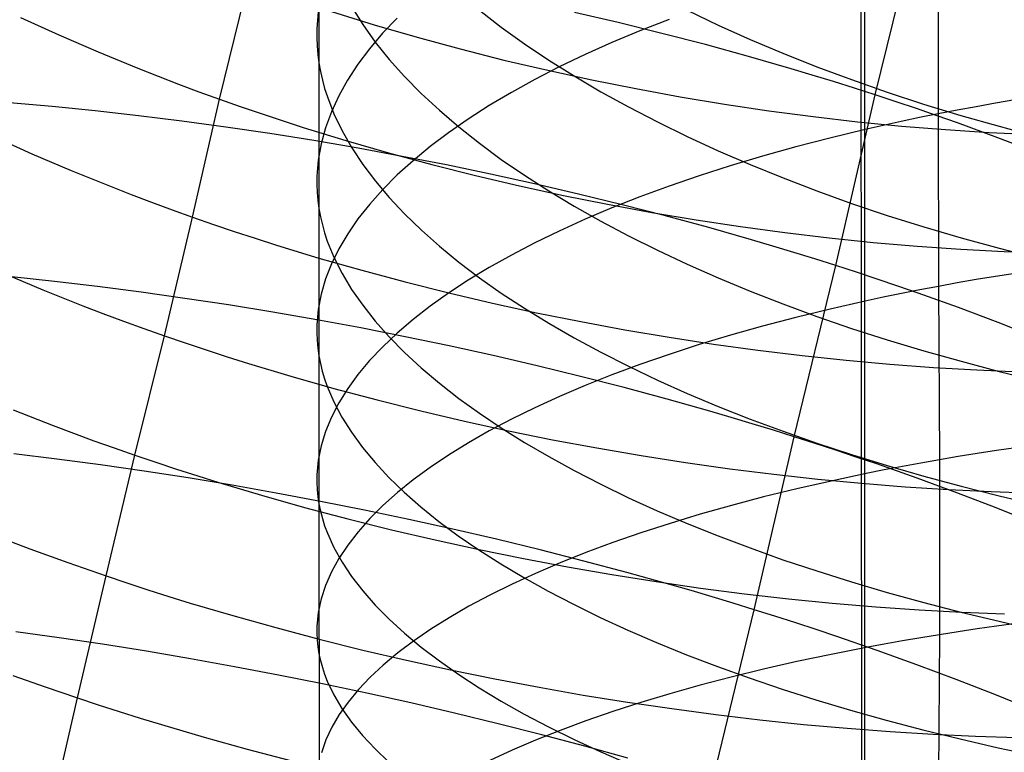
# Model space of a CAD drawing. Extents: x -383 to 1849, y -1185 to -529.
# Tile 353 of 656: x 232 to 243, y -987 to -979. Entities that reach past the tile are written whole.
import ezdxf

# ---------------------------------------------------------------- set-up
doc = ezdxf.new("R2010")
doc.units = 0
doc.layers.add('PREDEFINITO', color=7, linetype='CONTINUOUS')

msp = doc.modelspace()

# ---------------------------------------------------------------- linework, layer by layer
at = {"layer": 'PREDEFINITO'}
for p, q in [((241.155, -878.045, 420), (241.292, -1065.257, 420)), ((241.155, -878.045, 370), (241.292, -1065.257, 370)), ((241.285, -1079.125, 395), (241.259, -884.982, 395)), ((235.341, -977.843, 654.622), (235.341, -979.413, 655.353)), ((241.385, -979.76, 479.222), (241.832, -977.927, 479.951)), ((242.069, -978.107, 669.34), (242.069, -979.967, 670.063)), ((234.261, -979.808, 510.327), (234.571, -978.547, 511.017)), ((235.697, -978.808, 652.414), (235.817, -978.998, 651.98)), ((237.084, -978.841, 648.351), (237.322, -979.024, 647.96)), ((239.341, -978.842, 644.725), (239.677, -979.002, 644.404)), ((232.097, -978.919, 509.652), (232.516, -979.11, 509.814)), ((235.333, -978.858, 656.705), (235.318, -979.043, 656.254)), ((235.479, -978.856, 511.186), (235.941, -978.999, 511.248)), ((236.19, -978.926, 661.433), (236.033, -979.091, 660.998)), ((238.593, -978.976, 478.867), (238.117, -978.866, 478.861)), ((239.144, -978.941, 666.913), (238.828, -979.064, 666.559)), ((235.318, -979.043, 656.254), (235.317, -979.136, 656.028)), ((235.817, -978.998, 651.98), (235.953, -979.187, 651.549)), ((235.941, -978.999, 511.248), (236.407, -979.135, 511.297)), ((237.322, -979.024, 647.96), (237.573, -979.205, 647.577)), ((239.067, -979.093, 478.888), (238.593, -978.976, 478.867)), ((239.677, -979.002, 644.404), (240.024, -979.158, 644.094)), ((232.516, -979.11, 509.814), (232.942, -979.294, 509.963)), ((235.317, -979.136, 656.028), (235.321, -979.228, 655.803)), ((236.033, -979.091, 660.998), (235.891, -979.259, 660.56)), ((236.407, -979.135, 511.297), (236.876, -979.262, 511.331)), ((238.828, -979.064, 666.559), (238.524, -979.192, 666.197)), ((239.539, -979.215, 478.924), (239.067, -979.093, 478.888)), ((240.024, -979.158, 644.094), (240.381, -979.309, 643.795)), ((235.321, -979.228, 655.803), (235.329, -979.321, 655.578)), ((235.891, -979.259, 660.56), (235.764, -979.428, 660.118)), ((235.953, -979.187, 651.549), (236.105, -979.375, 651.123)), ((236.876, -979.262, 511.331), (237.35, -979.382, 511.351)), ((237.573, -979.205, 647.577), (237.837, -979.382, 647.2)), ((238.524, -979.192, 666.197), (238.232, -979.322, 665.824)), ((240.007, -979.343, 478.975), (239.539, -979.215, 478.924)), ((232.942, -979.294, 509.963), (233.375, -979.472, 510.099)), ((235.329, -979.321, 655.578), (235.341, -979.413, 655.353)), ((236.105, -979.375, 651.123), (236.272, -979.561, 650.701)), ((237.837, -979.382, 647.2), (238.114, -979.555, 646.832)), ((238.232, -979.322, 665.824), (237.952, -979.456, 665.444)), ((240.471, -979.477, 479.042), (240.007, -979.343, 478.975)), ((240.381, -979.309, 643.795), (240.749, -979.455, 643.506)), ((233.375, -979.472, 510.099), (233.594, -979.559, 510.161)), ((235.341, -979.413, 655.353), (235.357, -979.506, 655.128)), ((235.341, -979.413, 655.353), (235.341, -980.996, 656.053)), ((235.764, -979.428, 660.118), (235.653, -979.599, 659.672)), ((237.35, -979.382, 511.351), (237.826, -979.494, 511.357)), ((237.952, -979.456, 665.444), (237.686, -979.593, 665.055)), ((240.701, -979.546, 479.081), (240.471, -979.477, 479.042)), ((240.749, -979.455, 643.506), (241.126, -979.595, 643.228)), ((233.594, -979.559, 510.161), (233.815, -979.643, 510.22)), ((235.357, -979.506, 655.128), (235.378, -979.599, 654.904)), ((236.272, -979.561, 650.701), (236.453, -979.746, 650.283)), ((237.686, -979.593, 665.055), (237.432, -979.734, 664.658)), ((237.826, -979.494, 511.357), (238.304, -979.598, 511.35)), ((238.114, -979.555, 646.832), (238.404, -979.726, 646.471)), ((240.93, -979.616, 479.124), (240.701, -979.546, 479.081)), ((241.126, -979.595, 643.228), (241.514, -979.73, 642.963)), ((233.815, -979.643, 510.22), (234.037, -979.726, 510.275)), ((235.378, -979.599, 654.904), (235.403, -979.691, 654.68)), ((235.403, -979.691, 654.68), (235.433, -979.783, 654.456)), ((235.653, -979.599, 659.672), (235.556, -979.771, 659.224)), ((238.304, -979.598, 511.35), (238.784, -979.693, 511.329)), ((238.784, -979.693, 511.329), (239.265, -979.781, 511.294)), ((241.158, -979.687, 479.171), (240.93, -979.616, 479.124)), ((241.385, -979.76, 479.222), (241.158, -979.687, 479.171)), ((233.969, -981.088, 509.666), (234.261, -979.808, 510.327)), ((234.037, -979.726, 510.275), (234.261, -979.808, 510.327)), ((234.261, -979.808, 510.327), (234.486, -979.887, 510.375)), ((235.433, -979.783, 654.456), (235.504, -979.968, 654.011)), ((235.556, -979.771, 659.224), (235.476, -979.944, 658.774)), ((236.453, -979.746, 650.283), (236.649, -979.928, 649.871)), ((237.432, -979.734, 664.658), (237.191, -979.877, 664.254)), ((238.404, -979.726, 646.471), (238.705, -979.892, 646.12)), ((239.265, -979.781, 511.294), (239.747, -979.861, 511.247)), ((240.956, -981.614, 478.534), (241.385, -979.76, 479.222)), ((241.61, -979.835, 479.277), (241.385, -979.76, 479.222)), ((241.514, -979.73, 642.963), (241.91, -979.86, 642.709)), ((232.443, -979.888, 479.065), (231.981, -979.848, 479.229)), ((232.91, -979.934, 478.915), (232.443, -979.888, 479.065)), ((234.486, -979.887, 510.375), (234.712, -979.964, 510.419)), ((237.191, -979.877, 664.254), (236.963, -980.023, 663.844)), ((238.705, -979.892, 646.12), (239.018, -980.055, 645.777)), ((239.747, -979.861, 511.247), (240.229, -979.933, 511.186)), ((241.834, -979.91, 479.336), (241.61, -979.835, 479.277)), ((242.057, -979.987, 479.398), (241.834, -979.91, 479.336)), ((241.91, -979.86, 642.709), (242.316, -979.984, 642.468)), ((242.48, -979.889, 670.312), (242.273, -979.927, 670.189)), ((242.69, -979.852, 670.431), (242.48, -979.889, 670.312)), ((242.901, -979.816, 670.546), (242.69, -979.852, 670.431)), ((233.38, -979.987, 478.778), (232.91, -979.934, 478.915)), ((233.853, -980.045, 478.654), (233.38, -979.987, 478.778)), ((234.712, -979.964, 510.419), (234.94, -980.04, 510.46)), ((235.476, -979.944, 658.774), (235.412, -980.118, 658.322)), ((235.504, -979.968, 654.011), (235.592, -980.151, 653.567)), ((236.649, -979.928, 649.871), (236.86, -980.108, 649.465)), ((236.963, -980.023, 663.844), (236.749, -980.171, 663.427)), ((240.229, -979.933, 511.186), (240.71, -979.996, 511.111)), ((240.71, -979.996, 511.111), (241.191, -980.052, 511.024)), ((241.866, -980.007, 669.934), (241.667, -980.049, 669.801)), ((242.069, -979.967, 670.063), (241.866, -980.007, 669.934)), ((242.278, -980.065, 479.465), (242.057, -979.987, 479.398)), ((242.273, -979.927, 670.189), (242.069, -979.967, 670.063)), ((242.069, -979.967, 670.063), (242.07, -981.84, 670.749)), ((242.316, -979.984, 642.468), (242.731, -980.101, 642.24)), ((234.329, -980.11, 478.545), (233.853, -980.045, 478.654)), ((234.806, -980.181, 478.449), (234.329, -980.11, 478.545)), ((234.94, -980.04, 510.46), (235.17, -980.114, 510.496)), ((235.17, -980.114, 510.496), (235.632, -980.256, 510.559)), ((235.412, -980.118, 658.322), (235.364, -980.292, 657.869)), ((236.86, -980.108, 649.465), (237.084, -980.286, 649.064)), ((239.018, -980.055, 645.777), (239.343, -980.213, 645.443)), ((241.191, -980.052, 511.024), (241.67, -980.099, 510.925)), ((241.469, -980.093, 669.665), (241.274, -980.137, 669.526)), ((241.667, -980.049, 669.801), (241.469, -980.093, 669.665)), ((241.67, -980.099, 510.925), (242.147, -980.138, 510.812)), ((242.716, -980.226, 479.609), (242.278, -980.065, 479.465)), ((242.731, -980.101, 642.24), (242.941, -980.157, 642.131)), ((231.802, -980.212, 508.984), (232.222, -980.4, 509.148)), ((235.285, -980.257, 478.367), (234.806, -980.181, 478.449)), ((235.592, -980.151, 653.567), (235.697, -980.334, 653.126)), ((236.749, -980.171, 663.427), (236.549, -980.322, 663.004)), ((239.343, -980.213, 645.443), (239.679, -980.368, 645.119)), ((240.892, -980.229, 669.238), (240.521, -980.325, 668.937)), ((241.274, -980.137, 669.526), (240.892, -980.229, 669.238)), ((242.147, -980.138, 510.812), (242.621, -980.169, 510.687)), ((242.621, -980.169, 510.687), (243.093, -980.191, 510.55)), ((243.147, -980.39, 479.768), (242.716, -980.226, 479.609)), ((235.766, -980.339, 478.3), (235.285, -980.257, 478.367)), ((235.364, -980.292, 657.869), (235.333, -980.468, 657.415)), ((235.632, -980.256, 510.559), (236.098, -980.39, 510.608)), ((235.697, -980.334, 653.126), (235.817, -980.516, 652.689)), ((236.246, -980.428, 478.247), (235.766, -980.339, 478.3)), ((236.549, -980.322, 663.004), (236.363, -980.475, 662.575)), ((237.084, -980.286, 649.064), (237.322, -980.461, 648.67)), ((240.521, -980.325, 668.937), (240.16, -980.426, 668.624)), ((232.222, -980.4, 509.148), (232.649, -980.582, 509.299)), ((236.098, -980.39, 510.608), (236.568, -980.517, 510.642)), ((236.726, -980.521, 478.208), (236.246, -980.428, 478.247)), ((239.679, -980.368, 645.119), (240.025, -980.518, 644.805)), ((240.16, -980.426, 668.624), (239.81, -980.531, 668.3)), ((235.333, -980.468, 657.415), (235.318, -980.644, 656.961)), ((235.817, -980.516, 652.689), (235.954, -980.697, 652.254)), ((236.363, -980.475, 662.575), (236.192, -980.63, 662.142)), ((236.568, -980.517, 510.642), (237.042, -980.636, 510.663)), ((237.206, -980.621, 478.184), (236.726, -980.521, 478.208)), ((237.322, -980.461, 648.67), (237.573, -980.634, 648.283)), ((239.81, -980.531, 668.3), (239.471, -980.64, 667.965)), ((240.025, -980.518, 644.805), (240.383, -980.663, 644.502)), ((232.649, -980.582, 509.299), (233.082, -980.757, 509.435)), ((235.318, -980.644, 656.961), (235.317, -980.732, 656.734)), ((236.192, -980.63, 662.142), (236.035, -980.787, 661.704)), ((237.042, -980.636, 510.663), (237.518, -980.748, 510.669)), ((237.684, -980.726, 478.174), (237.206, -980.621, 478.184)), ((237.573, -980.634, 648.283), (237.837, -980.803, 647.904)), ((239.471, -980.64, 667.965), (239.144, -980.753, 667.619)), ((240.383, -980.663, 644.502), (240.75, -980.803, 644.21)), ((233.082, -980.757, 509.435), (233.302, -980.842, 509.498)), ((235.317, -980.732, 656.734), (235.321, -980.82, 656.507)), ((235.954, -980.697, 652.254), (236.105, -980.876, 651.824)), ((237.518, -980.748, 510.669), (237.996, -980.852, 510.661)), ((238.161, -980.837, 478.18), (237.684, -980.726, 478.174)), ((239.144, -980.753, 667.619), (238.828, -980.869, 667.263)), ((233.302, -980.842, 509.498), (233.523, -980.926, 509.558)), ((235.321, -980.82, 656.507), (235.329, -980.908, 656.28)), ((236.035, -980.787, 661.704), (235.893, -980.946, 661.262)), ((236.105, -980.876, 651.824), (236.272, -981.054, 651.399)), ((237.837, -980.803, 647.904), (238.114, -980.97, 647.532)), ((237.996, -980.852, 510.661), (238.477, -980.948, 510.64)), ((238.636, -980.953, 478.201), (238.161, -980.837, 478.18)), ((238.828, -980.869, 667.263), (238.524, -980.989, 666.898)), ((240.75, -980.803, 644.21), (241.128, -980.939, 643.93)), ((233.523, -980.926, 509.558), (233.745, -981.008, 509.614)), ((235.329, -980.908, 656.28), (235.341, -980.996, 656.053)), ((235.893, -980.946, 661.262), (235.765, -981.106, 660.817)), ((238.114, -980.97, 647.532), (238.403, -981.133, 647.168)), ((238.477, -980.948, 510.64), (238.958, -981.037, 510.605)), ((239.107, -981.075, 478.236), (238.636, -980.953, 478.201)), ((241.128, -980.939, 643.93), (241.515, -981.069, 643.661)), ((233.663, -982.377, 509.027), (233.969, -981.088, 509.666)), ((233.745, -981.008, 509.614), (233.969, -981.088, 509.666)), ((233.969, -981.088, 509.666), (234.194, -981.167, 509.714)), ((235.341, -980.996, 656.053), (235.34, -982.593, 656.723)), ((235.341, -980.996, 656.053), (235.357, -981.084, 655.827)), ((235.357, -981.084, 655.827), (235.378, -981.172, 655.6)), ((236.272, -981.054, 651.399), (236.454, -981.23, 650.978)), ((238.524, -980.989, 666.898), (238.232, -981.112, 666.523)), ((238.958, -981.037, 510.605), (239.44, -981.117, 510.556)), ((239.576, -981.201, 478.287), (239.107, -981.075, 478.236)), ((241.515, -981.069, 643.661), (241.912, -981.194, 643.405)), ((234.194, -981.167, 509.714), (234.421, -981.243, 509.759)), ((235.378, -981.172, 655.6), (235.403, -981.26, 655.375)), ((235.765, -981.106, 660.817), (235.654, -981.268, 660.368)), ((238.232, -981.112, 666.523), (237.952, -981.239, 666.14)), ((238.403, -981.133, 647.168), (238.705, -981.293, 646.813)), ((239.44, -981.117, 510.556), (239.922, -981.19, 510.495)), ((239.922, -981.19, 510.495), (240.403, -981.255, 510.42)), ((241.912, -981.194, 643.405), (242.318, -981.313, 643.161)), ((234.421, -981.243, 509.759), (234.649, -981.318, 509.8)), ((235.403, -981.26, 655.375), (235.432, -981.348, 655.149)), ((235.654, -981.268, 660.368), (235.557, -981.431, 659.917)), ((236.454, -981.23, 650.978), (236.65, -981.404, 650.562)), ((237.952, -981.239, 666.14), (237.686, -981.368, 665.748)), ((238.705, -981.293, 646.813), (239.018, -981.448, 646.467)), ((240.04, -981.334, 478.354), (239.576, -981.201, 478.287)), ((240.403, -981.255, 510.42), (240.884, -981.313, 510.332)), ((234.649, -981.318, 509.8), (234.879, -981.391, 509.837)), ((234.879, -981.391, 509.837), (235.341, -981.532, 509.9)), ((235.432, -981.348, 655.149), (235.504, -981.524, 654.7)), ((236.65, -981.404, 650.562), (236.86, -981.576, 650.152)), ((237.686, -981.368, 665.748), (237.432, -981.501, 665.349)), ((240.271, -981.402, 478.393), (240.04, -981.334, 478.354)), ((240.501, -981.471, 478.436), (240.271, -981.402, 478.393)), ((240.884, -981.313, 510.332), (241.363, -981.362, 510.231)), ((241.363, -981.362, 510.231), (241.84, -981.403, 510.117)), ((241.84, -981.403, 510.117), (242.314, -981.436, 509.991)), ((242.318, -981.313, 643.161), (242.732, -981.426, 642.93)), ((235.557, -981.431, 659.917), (235.477, -981.595, 659.464)), ((237.432, -981.501, 665.349), (237.191, -981.636, 664.942)), ((239.018, -981.448, 646.467), (239.343, -981.6, 646.13)), ((240.729, -981.542, 478.483), (240.501, -981.471, 478.436)), ((242.314, -981.436, 509.991), (242.785, -981.461, 509.852)), ((242.732, -981.426, 642.93), (242.942, -981.48, 642.82)), ((242.785, -981.461, 509.852), (243.253, -981.478, 509.701)), ((235.341, -981.532, 509.9), (235.807, -981.665, 509.949)), ((235.477, -981.595, 659.464), (235.413, -981.76, 659.008)), ((235.504, -981.524, 654.7), (235.592, -981.699, 654.253)), ((236.86, -981.576, 650.152), (237.084, -981.746, 649.748)), ((239.343, -981.6, 646.13), (239.678, -981.748, 645.803)), ((240.505, -983.473, 477.878), (240.956, -981.614, 478.534)), ((240.956, -981.614, 478.534), (240.729, -981.542, 478.483)), ((241.182, -981.687, 478.589), (240.956, -981.614, 478.534)), ((231.914, -981.698, 508.504), (232.341, -981.877, 508.656)), ((235.592, -981.699, 654.253), (235.696, -981.873, 653.808)), ((235.807, -981.665, 509.949), (236.277, -981.791, 509.984)), ((237.191, -981.636, 664.942), (236.963, -981.773, 664.529)), ((241.406, -981.761, 478.648), (241.182, -981.687, 478.589)), ((242.691, -981.732, 671.119), (242.482, -981.767, 670.999)), ((242.903, -981.699, 671.235), (242.691, -981.732, 671.119)), ((232.468, -981.787, 478.258), (232.003, -981.738, 478.409)), ((232.937, -981.842, 478.12), (232.468, -981.787, 478.258)), ((235.413, -981.76, 659.008), (235.365, -981.926, 658.552)), ((236.277, -981.791, 509.984), (236.751, -981.91, 510.004)), ((236.963, -981.773, 664.529), (236.749, -981.914, 664.109)), ((237.084, -981.746, 649.748), (237.322, -981.914, 649.351)), ((239.678, -981.748, 645.803), (240.025, -981.892, 645.486)), ((241.629, -981.837, 478.711), (241.406, -981.761, 478.648)), ((241.85, -981.914, 478.778), (241.629, -981.837, 478.711)), ((242.07, -981.84, 670.749), (241.868, -981.878, 670.619)), ((242.275, -981.803, 670.876), (242.07, -981.84, 670.749)), ((242.07, -981.84, 670.749), (242.081, -983.724, 671.406)), ((242.482, -981.767, 670.999), (242.275, -981.803, 670.876)), ((232.341, -981.877, 508.656), (232.776, -982.05, 508.794)), ((233.409, -981.903, 477.995), (232.937, -981.842, 478.12)), ((233.884, -981.97, 477.885), (233.409, -981.903, 477.995)), ((235.365, -981.926, 658.552), (235.333, -982.092, 658.095)), ((235.696, -981.873, 653.808), (235.817, -982.046, 653.367)), ((236.749, -981.914, 664.109), (236.549, -982.056, 663.683)), ((236.751, -981.91, 510.004), (237.227, -982.022, 510.01)), ((237.322, -981.914, 649.351), (237.574, -982.078, 648.961)), ((240.025, -981.892, 645.486), (240.382, -982.031, 645.18)), ((241.668, -981.918, 670.485), (241.47, -981.958, 670.348)), ((241.868, -981.878, 670.619), (241.668, -981.918, 670.485)), ((242.288, -982.071, 478.922), (241.85, -981.914, 478.778)), ((232.776, -982.05, 508.794), (232.995, -982.134, 508.858)), ((234.36, -982.042, 477.789), (233.884, -981.97, 477.885)), ((234.839, -982.12, 477.707), (234.36, -982.042, 477.789)), ((235.817, -982.046, 653.367), (235.953, -982.218, 652.93)), ((237.227, -982.022, 510.01), (237.705, -982.126, 510.002)), ((240.382, -982.031, 645.18), (240.75, -982.166, 644.886)), ((241.275, -982, 670.208), (240.893, -982.086, 669.918)), ((241.47, -981.958, 670.348), (241.275, -982, 670.208)), ((241.324, -982.04, 420), (241.324, -982.04, 370)), ((232.995, -982.134, 508.858), (233.217, -982.217, 508.918)), ((235.318, -982.203, 477.639), (234.839, -982.12, 477.707)), ((235.333, -982.092, 658.095), (235.318, -982.259, 657.637)), ((236.549, -982.056, 663.683), (236.363, -982.201, 663.252)), ((237.574, -982.078, 648.961), (237.838, -982.24, 648.578)), ((237.705, -982.126, 510.002), (238.185, -982.222, 509.981)), ((240.893, -982.086, 669.918), (240.522, -982.177, 669.615)), ((242.72, -982.233, 479.082), (242.288, -982.071, 478.922)), ((233.217, -982.217, 508.918), (233.439, -982.298, 508.974)), ((235.318, -982.259, 657.637), (235.317, -982.343, 657.408)), ((235.797, -982.292, 477.585), (235.318, -982.203, 477.639)), ((235.953, -982.218, 652.93), (236.105, -982.389, 652.496)), ((236.363, -982.201, 663.252), (236.192, -982.347, 662.816)), ((237.838, -982.24, 648.578), (238.115, -982.4, 648.203)), ((238.185, -982.222, 509.981), (238.665, -982.311, 509.945)), ((240.522, -982.177, 669.615), (240.161, -982.272, 669.3)), ((240.75, -982.166, 644.886), (241.128, -982.296, 644.602)), ((243.145, -982.399, 479.256), (242.72, -982.233, 479.082)), ((233.439, -982.298, 508.974), (233.663, -982.377, 509.027)), ((235.317, -982.343, 657.408), (235.321, -982.426, 657.18)), ((236.277, -982.387, 477.547), (235.797, -982.292, 477.585)), ((236.192, -982.347, 662.816), (236.035, -982.495, 662.375)), ((238.665, -982.311, 509.945), (239.147, -982.393, 509.896)), ((239.811, -982.37, 668.973), (239.472, -982.473, 668.636)), ((240.161, -982.272, 669.3), (239.811, -982.37, 668.973)), ((241.128, -982.296, 644.602), (241.515, -982.421, 644.331)), ((233.342, -983.674, 508.41), (233.663, -982.377, 509.027)), ((233.663, -982.377, 509.027), (233.889, -982.454, 509.076)), ((233.889, -982.454, 509.076), (234.116, -982.53, 509.121)), ((235.321, -982.426, 657.18), (235.328, -982.51, 656.951)), ((236.105, -982.389, 652.496), (236.272, -982.558, 652.067)), ((236.756, -982.487, 477.523), (236.277, -982.387, 477.547)), ((238.115, -982.4, 648.203), (238.404, -982.555, 647.836)), ((239.472, -982.473, 668.636), (239.144, -982.579, 668.287)), ((239.147, -982.393, 509.896), (239.628, -982.467, 509.833)), ((239.628, -982.467, 509.833), (240.109, -982.533, 509.757)), ((241.515, -982.421, 644.331), (241.911, -982.54, 644.072)), ((234.116, -982.53, 509.121), (234.344, -982.604, 509.162)), ((235.328, -982.51, 656.951), (235.34, -982.593, 656.723)), ((236.035, -982.495, 662.375), (235.892, -982.645, 661.93)), ((236.272, -982.558, 652.067), (236.453, -982.726, 651.643)), ((237.234, -982.592, 477.513), (236.756, -982.487, 477.523)), ((238.404, -982.555, 647.836), (238.705, -982.708, 647.477)), ((239.144, -982.579, 668.287), (238.828, -982.688, 667.929)), ((240.109, -982.533, 509.757), (240.589, -982.592, 509.668)), ((241.911, -982.54, 644.072), (242.317, -982.654, 643.826)), ((234.344, -982.604, 509.162), (234.574, -982.677, 509.2)), ((234.574, -982.677, 509.2), (235.036, -982.816, 509.264)), ((235.34, -982.593, 656.723), (235.357, -982.677, 656.495)), ((235.34, -982.593, 656.723), (235.341, -984.203, 657.358)), ((235.357, -982.677, 656.495), (235.377, -982.761, 656.267)), ((235.892, -982.645, 661.93), (235.765, -982.797, 661.481)), ((237.71, -982.703, 477.519), (237.234, -982.592, 477.513)), ((238.828, -982.688, 667.929), (238.524, -982.801, 667.561)), ((240.589, -982.592, 509.668), (241.067, -982.643, 509.566)), ((241.067, -982.643, 509.566), (241.543, -982.686, 509.451)), ((241.543, -982.686, 509.451), (242.016, -982.721, 509.323)), ((242.317, -982.654, 643.826), (242.732, -982.763, 643.593)), ((235.377, -982.761, 656.267), (235.402, -982.844, 656.039)), ((235.765, -982.797, 661.481), (235.654, -982.95, 661.03)), ((236.453, -982.726, 651.643), (236.649, -982.892, 651.224)), ((238.184, -982.818, 477.54), (237.71, -982.703, 477.519)), ((238.524, -982.801, 667.561), (238.233, -982.917, 667.183)), ((238.705, -982.708, 647.477), (239.018, -982.857, 647.128)), ((242.016, -982.721, 509.323), (242.487, -982.748, 509.183)), ((242.487, -982.748, 509.183), (242.953, -982.768, 509.029)), ((242.732, -982.763, 643.593), (242.942, -982.815, 643.482)), ((235.036, -982.816, 509.264), (235.503, -982.949, 509.313)), ((235.402, -982.844, 656.039), (235.432, -982.927, 655.812)), ((236.649, -982.892, 651.224), (236.86, -983.056, 650.811)), ((238.656, -982.939, 477.576), (238.184, -982.818, 477.54)), ((239.018, -982.857, 647.128), (239.343, -983.002, 646.789)), ((235.432, -982.927, 655.812), (235.503, -983.094, 655.36)), ((235.503, -982.949, 509.313), (235.973, -983.074, 509.348)), ((235.654, -982.95, 661.03), (235.557, -983.104, 660.575)), ((238.233, -982.917, 667.183), (237.953, -983.036, 666.797)), ((239.124, -983.065, 477.628), (238.656, -982.939, 477.576)), ((239.343, -983.002, 646.789), (239.679, -983.144, 646.459)), ((235.557, -983.104, 660.575), (235.477, -983.259, 660.119)), ((235.503, -983.094, 655.36), (235.59, -983.26, 654.909)), ((235.973, -983.074, 509.348), (236.447, -983.193, 509.368)), ((236.86, -983.056, 650.811), (237.084, -983.218, 650.404)), ((237.953, -983.036, 666.797), (237.686, -983.158, 666.402)), ((239.589, -983.196, 477.696), (239.124, -983.065, 477.628)), ((232.019, -983.181, 508.036), (232.453, -983.351, 508.175)), ((236.447, -983.193, 509.368), (236.923, -983.304, 509.374)), ((237.084, -983.218, 650.404), (237.322, -983.377, 650.003)), ((237.686, -983.158, 666.402), (237.432, -983.283, 666)), ((239.819, -983.264, 477.735), (239.589, -983.196, 477.696)), ((239.679, -983.144, 646.459), (240.026, -983.281, 646.139)), ((235.477, -983.259, 660.119), (235.413, -983.415, 659.66)), ((235.59, -983.26, 654.909), (235.694, -983.425, 654.462)), ((236.923, -983.304, 509.374), (237.401, -983.408, 509.366)), ((237.432, -983.283, 666), (237.192, -983.41, 665.59)), ((240.049, -983.332, 477.779), (239.819, -983.264, 477.735)), ((240.026, -983.281, 646.139), (240.383, -983.414, 645.831)), ((240.278, -983.402, 477.826), (240.049, -983.332, 477.779)), ((232.453, -983.351, 508.175), (232.673, -983.434, 508.24)), ((232.673, -983.434, 508.24), (232.895, -983.516, 508.3)), ((235.413, -983.415, 659.66), (235.365, -983.572, 659.201)), ((235.694, -983.425, 654.462), (235.815, -983.59, 654.018)), ((237.192, -983.41, 665.59), (236.964, -983.54, 665.174)), ((237.322, -983.377, 650.003), (237.573, -983.535, 649.61)), ((237.401, -983.408, 509.366), (237.88, -983.505, 509.344)), ((240.505, -983.473, 477.878), (240.278, -983.402, 477.826)), ((240.383, -983.414, 645.831), (240.751, -983.543, 645.534)), ((232.895, -983.516, 508.3), (233.118, -983.595, 508.357)), ((236.964, -983.54, 665.174), (236.75, -983.672, 664.75)), ((237.573, -983.535, 649.61), (237.837, -983.689, 649.224)), ((237.88, -983.505, 509.344), (238.361, -983.595, 509.308)), ((240.069, -985.351, 477.262), (240.505, -983.473, 477.878)), ((240.731, -983.546, 477.933), (240.505, -983.473, 477.878)), ((240.955, -983.619, 477.993), (240.731, -983.546, 477.933)), ((240.751, -983.543, 645.534), (241.128, -983.667, 645.248)), ((232.495, -983.715, 477.511), (232.026, -983.657, 477.65)), ((233.118, -983.595, 508.357), (233.342, -983.674, 508.41)), ((235.365, -983.572, 659.201), (235.333, -983.729, 658.74)), ((235.815, -983.59, 654.018), (235.95, -983.753, 653.577)), ((238.361, -983.595, 509.308), (238.842, -983.677, 509.259)), ((241.178, -983.694, 478.056), (240.955, -983.619, 477.993)), ((242.493, -983.656, 671.657), (242.286, -983.689, 671.533)), ((242.702, -983.623, 671.777), (242.493, -983.656, 671.657)), ((242.913, -983.592, 671.894), (242.702, -983.623, 671.777)), ((232.967, -983.778, 477.386), (232.495, -983.715, 477.511)), ((233.029, -984.985, 507.821), (233.342, -983.674, 508.41)), ((233.342, -983.674, 508.41), (233.568, -983.75, 508.459)), ((233.568, -983.75, 508.459), (233.795, -983.825, 508.505)), ((235.333, -983.729, 658.74), (235.319, -983.887, 658.279)), ((235.95, -983.753, 653.577), (236.102, -983.915, 653.14)), ((236.75, -983.672, 664.75), (236.55, -983.806, 664.321)), ((237.837, -983.689, 649.224), (238.114, -983.841, 648.845)), ((238.842, -983.677, 509.259), (239.323, -983.752, 509.195)), ((239.323, -983.752, 509.195), (239.804, -983.82, 509.118)), ((241.128, -983.667, 645.248), (241.515, -983.787, 644.974)), ((241.4, -983.769, 478.124), (241.178, -983.694, 478.056)), ((241.879, -983.759, 671.275), (241.679, -983.796, 671.14)), ((242.081, -983.724, 671.406), (241.879, -983.759, 671.275)), ((242.286, -983.689, 671.533), (242.081, -983.724, 671.406)), ((242.081, -983.724, 671.406), (242.081, -985.623, 672.017)), ((233.442, -983.846, 477.275), (232.967, -983.778, 477.386)), ((233.919, -983.921, 477.177), (233.442, -983.846, 477.275)), ((233.795, -983.825, 508.505), (234.024, -983.898, 508.546)), ((236.55, -983.806, 664.321), (236.364, -983.942, 663.887)), ((238.114, -983.841, 648.845), (238.403, -983.989, 648.476)), ((239.804, -983.82, 509.118), (240.283, -983.88, 509.028)), ((241.287, -983.873, 670.861), (240.905, -983.954, 670.569)), ((241.482, -983.834, 671.002), (241.287, -983.873, 670.861)), ((241.839, -983.924, 478.27), (241.4, -983.769, 478.124)), ((241.679, -983.796, 671.14), (241.482, -983.834, 671.002)), ((241.515, -983.787, 644.974), (241.912, -983.901, 644.713)), ((234.397, -984, 477.094), (233.919, -983.921, 477.177)), ((234.024, -983.898, 508.546), (234.253, -983.97, 508.584)), ((234.253, -983.97, 508.584), (234.716, -984.108, 508.649)), ((235.319, -983.887, 658.279), (235.318, -983.966, 658.049)), ((235.318, -983.966, 658.049), (235.321, -984.045, 657.818)), ((236.102, -983.915, 653.14), (236.268, -984.076, 652.708)), ((236.364, -983.942, 663.887), (236.193, -984.08, 663.447)), ((240.283, -983.88, 509.028), (240.761, -983.933, 508.925)), ((240.905, -983.954, 670.569), (240.533, -984.038, 670.264)), ((240.761, -983.933, 508.925), (241.236, -983.978, 508.809)), ((241.236, -983.978, 508.809), (241.709, -984.016, 508.679)), ((242.271, -984.083, 478.431), (241.839, -983.924, 478.27)), ((241.912, -983.901, 644.713), (242.318, -984.011, 644.465)), ((234.877, -984.085, 477.026), (234.397, -984, 477.094)), ((235.357, -984.175, 476.972), (234.877, -984.085, 477.026)), ((235.321, -984.045, 657.818), (235.329, -984.124, 657.588)), ((236.193, -984.08, 663.447), (236.036, -984.22, 663.003)), ((236.268, -984.076, 652.708), (236.449, -984.235, 652.281)), ((238.403, -983.989, 648.476), (238.704, -984.135, 648.114)), ((240.533, -984.038, 670.264), (240.172, -984.127, 669.947)), ((241.709, -984.016, 508.679), (242.179, -984.046, 508.537)), ((242.179, -984.046, 508.537), (242.644, -984.068, 508.382)), ((242.697, -984.246, 478.607), (242.271, -984.083, 478.431)), ((242.318, -984.011, 644.465), (242.732, -984.115, 644.23)), ((242.644, -984.068, 508.382), (243.106, -984.083, 508.215)), ((234.716, -984.108, 508.649), (235.183, -984.24, 508.698)), ((235.329, -984.124, 657.588), (235.341, -984.203, 657.358)), ((235.837, -984.27, 476.932), (235.357, -984.175, 476.972)), ((238.704, -984.135, 648.114), (239.017, -984.277, 647.762)), ((240.172, -984.127, 669.947), (239.822, -984.219, 669.619)), ((242.732, -984.115, 644.23), (242.943, -984.165, 644.117)), ((235.183, -984.24, 508.698), (235.654, -984.365, 508.733)), ((235.341, -984.203, 657.358), (235.357, -984.282, 657.128)), ((235.341, -984.203, 657.358), (235.342, -987.463, 658.523)), ((235.357, -984.282, 657.128), (235.378, -984.361, 656.899)), ((236.316, -984.371, 476.908), (235.837, -984.27, 476.932)), ((236.036, -984.22, 663.003), (235.893, -984.362, 662.555)), ((236.449, -984.235, 652.281), (236.645, -984.393, 651.859)), ((239.017, -984.277, 647.762), (239.342, -984.415, 647.42)), ((239.822, -984.219, 669.619), (239.482, -984.315, 669.279)), ((243.115, -984.413, 478.797), (242.697, -984.246, 478.607)), ((235.378, -984.361, 656.899), (235.403, -984.44, 656.67)), ((235.654, -984.365, 508.733), (236.128, -984.483, 508.754)), ((235.893, -984.362, 662.555), (235.766, -984.504, 662.103)), ((236.794, -984.476, 476.898), (236.316, -984.371, 476.908)), ((236.645, -984.393, 651.859), (236.855, -984.548, 651.443)), ((239.482, -984.315, 669.279), (239.155, -984.414, 668.928)), ((235.403, -984.44, 656.67), (235.433, -984.519, 656.441)), ((235.766, -984.504, 662.103), (235.655, -984.649, 661.648)), ((236.128, -984.483, 508.754), (236.604, -984.594, 508.76)), ((237.271, -984.587, 476.903), (236.794, -984.476, 476.898)), ((239.155, -984.414, 668.928), (238.838, -984.517, 668.567)), ((239.342, -984.415, 647.42), (239.678, -984.55, 647.087)), ((231.792, -984.534, 507.474), (232.199, -984.69, 507.603)), ((235.433, -984.519, 656.441), (235.504, -984.677, 655.985)), ((236.604, -984.594, 508.76), (237.082, -984.698, 508.752)), ((236.855, -984.548, 651.443), (237.078, -984.702, 651.033)), ((237.746, -984.702, 476.924), (237.271, -984.587, 476.903)), ((238.534, -984.622, 668.197), (238.242, -984.731, 667.817)), ((238.838, -984.517, 668.567), (238.534, -984.622, 668.197)), ((239.678, -984.55, 647.087), (240.025, -984.681, 646.765)), ((232.199, -984.69, 507.603), (232.612, -984.84, 507.719)), ((235.504, -984.677, 655.985), (235.592, -984.834, 655.532)), ((235.655, -984.649, 661.648), (235.558, -984.794, 661.19)), ((237.078, -984.702, 651.033), (237.316, -984.854, 650.629)), ((237.082, -984.698, 508.752), (237.562, -984.796, 508.729)), ((238.218, -984.823, 476.96), (237.746, -984.702, 476.924)), ((240.025, -984.681, 646.765), (240.382, -984.809, 646.454)), ((235.558, -984.794, 661.19), (235.478, -984.94, 660.73)), ((235.592, -984.834, 655.532), (235.696, -984.99, 655.081)), ((237.562, -984.796, 508.729), (238.043, -984.886, 508.693)), ((238.242, -984.731, 667.817), (237.962, -984.842, 667.428)), ((238.687, -984.948, 477.012), (238.218, -984.823, 476.96)), ((240.382, -984.809, 646.454), (240.749, -984.931, 646.155)), ((232.612, -984.84, 507.719), (233.029, -984.985, 507.821)), ((235.478, -984.94, 660.73), (235.414, -985.087, 660.269)), ((237.316, -984.854, 650.629), (237.567, -985.003, 650.233)), ((237.962, -984.842, 667.428), (237.695, -984.957, 667.031)), ((238.043, -984.886, 508.693), (238.524, -984.97, 508.643)), ((240.749, -984.931, 646.155), (241.127, -985.05, 645.866)), ((232.717, -986.309, 507.259), (233.029, -984.985, 507.821)), ((233.029, -984.985, 507.821), (233.255, -985.061, 507.871)), ((235.696, -984.99, 655.081), (235.817, -985.146, 654.633)), ((237.695, -984.957, 667.031), (237.44, -985.074, 666.626)), ((237.567, -985.003, 650.233), (237.83, -985.149, 649.844)), ((238.524, -984.97, 508.643), (239.005, -985.046, 508.579)), ((239.152, -985.077, 477.079), (238.687, -984.948, 477.012)), ((239.005, -985.046, 508.579), (239.486, -985.116, 508.501)), ((241.127, -985.05, 645.866), (241.514, -985.164, 645.59)), ((233.255, -985.061, 507.871), (233.483, -985.135, 507.917)), ((233.483, -985.135, 507.917), (233.712, -985.208, 507.959)), ((235.414, -985.087, 660.269), (235.366, -985.235, 659.806)), ((235.817, -985.146, 654.633), (235.953, -985.301, 654.189)), ((237.44, -985.074, 666.626), (237.199, -985.193, 666.213)), ((237.83, -985.149, 649.844), (238.107, -985.293, 649.463)), ((239.383, -985.144, 477.119), (239.152, -985.077, 477.079)), ((239.613, -985.212, 477.163), (239.383, -985.144, 477.119)), ((239.486, -985.116, 508.501), (239.965, -985.178, 508.41)), ((233.712, -985.208, 507.959), (233.941, -985.279, 507.997)), ((235.366, -985.235, 659.806), (235.334, -985.383, 659.342)), ((237.199, -985.193, 666.213), (236.971, -985.314, 665.794)), ((239.842, -985.281, 477.21), (239.613, -985.212, 477.163)), ((239.965, -985.178, 508.41), (240.443, -985.232, 508.306)), ((240.443, -985.232, 508.306), (240.918, -985.28, 508.188)), ((241.514, -985.164, 645.59), (241.911, -985.273, 645.327)), ((233.941, -985.279, 507.997), (234.405, -985.416, 508.062)), ((235.953, -985.301, 654.189), (236.104, -985.454, 653.75)), ((236.971, -985.314, 665.794), (236.757, -985.438, 665.368)), ((238.107, -985.293, 649.463), (238.396, -985.435, 649.091)), ((239.612, -987.232, 476.678), (240.069, -985.351, 477.262)), ((240.069, -985.351, 477.262), (239.842, -985.281, 477.21)), ((240.295, -985.422, 477.317), (240.069, -985.351, 477.262)), ((240.918, -985.28, 508.188), (241.391, -985.32, 508.057)), ((241.391, -985.32, 508.057), (241.861, -985.353, 507.914)), ((241.861, -985.353, 507.914), (242.326, -985.379, 507.758)), ((241.911, -985.273, 645.327), (242.316, -985.378, 645.077)), ((234.405, -985.416, 508.062), (234.872, -985.546, 508.112)), ((235.334, -985.383, 659.342), (235.319, -985.532, 658.878)), ((236.104, -985.454, 653.75), (236.271, -985.606, 653.314)), ((236.757, -985.438, 665.368), (236.556, -985.564, 664.936)), ((238.396, -985.435, 649.091), (238.697, -985.573, 648.727)), ((240.52, -985.494, 477.377), (240.295, -985.422, 477.317)), ((242.316, -985.378, 645.077), (242.731, -985.477, 644.84)), ((242.326, -985.379, 507.758), (242.788, -985.397, 507.589)), ((242.731, -985.477, 644.84), (242.941, -985.525, 644.726)), ((234.872, -985.546, 508.112), (235.343, -985.671, 508.148)), ((235.319, -985.532, 658.878), (235.318, -985.606, 658.646)), ((236.556, -985.564, 664.936), (236.37, -985.692, 664.498)), ((238.697, -985.573, 648.727), (239.009, -985.708, 648.372)), ((240.744, -985.568, 477.441), (240.52, -985.494, 477.377)), ((240.966, -985.642, 477.508), (240.744, -985.568, 477.441)), ((242.493, -985.56, 672.27), (242.286, -985.591, 672.145)), ((242.703, -985.53, 672.391), (242.493, -985.56, 672.27)), ((242.914, -985.501, 672.508), (242.703, -985.53, 672.391)), ((232.518, -985.657, 476.798), (232.047, -985.591, 476.924)), ((232.991, -985.727, 476.686), (232.518, -985.657, 476.798)), ((235.318, -985.606, 658.646), (235.322, -985.68, 658.415)), ((235.322, -985.68, 658.415), (235.329, -985.755, 658.183)), ((235.343, -985.671, 508.148), (235.817, -985.789, 508.168)), ((236.37, -985.692, 664.498), (236.198, -985.821, 664.056)), ((236.271, -985.606, 653.314), (236.453, -985.757, 652.884)), ((241.405, -985.794, 477.655), (240.966, -985.642, 477.508)), ((241.679, -985.69, 671.751), (241.482, -985.725, 671.612)), ((241.879, -985.656, 671.886), (241.679, -985.69, 671.751)), ((242.081, -985.623, 672.017), (241.879, -985.656, 671.886)), ((242.081, -985.623, 672.017), (242.069, -987.536, 672.585)), ((242.286, -985.591, 672.145), (242.081, -985.623, 672.017)), ((233.467, -985.803, 476.588), (232.991, -985.727, 476.686)), ((235.329, -985.755, 658.183), (235.341, -985.829, 657.951)), ((235.817, -985.789, 508.168), (236.293, -985.9, 508.174)), ((236.453, -985.757, 652.884), (236.649, -985.906, 652.459)), ((239.009, -985.708, 648.372), (239.334, -985.84, 648.027)), ((241.287, -985.761, 671.47), (240.905, -985.836, 671.177)), ((241.482, -985.725, 671.612), (241.287, -985.761, 671.47)), ((241.838, -985.95, 477.816), (241.405, -985.794, 477.655)), ((233.944, -985.884, 476.505), (233.467, -985.803, 476.588)), ((234.423, -985.97, 476.436), (233.944, -985.884, 476.505)), ((235.341, -985.829, 657.951), (235.357, -985.904, 657.72)), ((235.357, -985.904, 657.72), (235.378, -985.978, 657.489)), ((236.198, -985.821, 664.056), (236.04, -985.952, 663.609)), ((236.293, -985.9, 508.174), (236.771, -986.004, 508.166)), ((236.649, -985.906, 652.459), (236.859, -986.054, 652.039)), ((239.334, -985.84, 648.027), (239.669, -985.968, 647.692)), ((240.905, -985.836, 671.177), (240.533, -985.915, 670.87)), ((234.902, -986.061, 476.382), (234.423, -985.97, 476.436)), ((235.378, -985.978, 657.489), (235.403, -986.053, 657.259)), ((236.04, -985.952, 663.609), (235.898, -986.085, 663.157)), ((236.771, -986.004, 508.166), (237.251, -986.102, 508.144)), ((239.669, -985.968, 647.692), (240.016, -986.093, 647.368)), ((240.172, -985.997, 670.552), (239.821, -986.083, 670.222)), ((240.533, -985.915, 670.87), (240.172, -985.997, 670.552)), ((242.264, -986.109, 477.993), (241.838, -985.95, 477.816)), ((232.017, -986.065, 507.077), (232.365, -986.189, 507.173)), ((235.381, -986.157, 476.343), (234.902, -986.061, 476.382)), ((235.403, -986.053, 657.259), (235.432, -986.127, 657.029)), ((235.898, -986.085, 663.157), (235.77, -986.219, 662.703)), ((236.859, -986.054, 652.039), (237.083, -986.2, 651.626)), ((237.251, -986.102, 508.144), (237.732, -986.193, 508.107)), ((239.821, -986.083, 670.222), (239.482, -986.172, 669.88)), ((240.016, -986.093, 647.368), (240.373, -986.214, 647.054)), ((242.683, -986.272, 478.183), (242.264, -986.109, 477.993)), ((232.365, -986.189, 507.173), (232.717, -986.309, 507.259)), ((235.86, -986.258, 476.318), (235.381, -986.157, 476.343)), ((235.432, -986.127, 657.029), (235.503, -986.276, 656.57)), ((235.77, -986.219, 662.703), (235.658, -986.354, 662.245)), ((237.083, -986.2, 651.626), (237.321, -986.343, 651.22)), ((237.732, -986.193, 508.107), (238.213, -986.278, 508.056)), ((239.482, -986.172, 669.88), (239.154, -986.264, 669.527)), ((240.373, -986.214, 647.054), (240.74, -986.33, 646.752)), ((232.412, -987.645, 506.724), (232.717, -986.309, 507.259)), ((232.717, -986.309, 507.259), (232.944, -986.384, 507.309)), ((235.503, -986.276, 656.57), (235.591, -986.424, 656.114)), ((236.338, -986.364, 476.309), (235.86, -986.258, 476.318)), ((238.213, -986.278, 508.056), (238.694, -986.356, 507.991)), ((239.154, -986.264, 669.527), (238.838, -986.36, 669.165)), ((240.74, -986.33, 646.752), (241.117, -986.443, 646.462)), ((243.095, -986.438, 478.388), (242.683, -986.272, 478.183)), ((232.944, -986.384, 507.309), (233.171, -986.457, 507.355)), ((235.658, -986.354, 662.245), (235.561, -986.491, 661.784)), ((235.591, -986.424, 656.114), (235.695, -986.571, 655.66)), ((236.814, -986.474, 476.315), (236.338, -986.364, 476.309)), ((237.321, -986.343, 651.22), (237.572, -986.485, 650.82)), ((238.838, -986.36, 669.165), (238.534, -986.458, 668.792)), ((238.694, -986.356, 507.991), (239.174, -986.426, 507.913)), ((239.174, -986.426, 507.913), (239.653, -986.49, 507.821)), ((233.171, -986.457, 507.355), (233.4, -986.529, 507.398)), ((233.4, -986.529, 507.398), (233.63, -986.599, 507.436)), ((235.561, -986.491, 661.784), (235.48, -986.628, 661.321)), ((237.289, -986.589, 476.336), (236.814, -986.474, 476.315)), ((237.572, -986.485, 650.82), (237.836, -986.624, 650.428)), ((238.534, -986.458, 668.792), (238.242, -986.559, 668.41)), ((239.653, -986.49, 507.821), (240.13, -986.547, 507.716)), ((240.13, -986.547, 507.716), (240.605, -986.597, 507.597)), ((241.117, -986.443, 646.462), (241.504, -986.552, 646.184)), ((233.63, -986.599, 507.436), (234.094, -986.735, 507.502)), ((235.48, -986.628, 661.321), (235.416, -986.766, 660.856)), ((235.695, -986.571, 655.66), (235.815, -986.718, 655.21)), ((237.761, -986.709, 476.373), (237.289, -986.589, 476.336)), ((237.836, -986.624, 650.428), (238.113, -986.76, 650.045)), ((238.242, -986.559, 668.41), (237.962, -986.663, 668.019)), ((240.605, -986.597, 507.597), (241.078, -986.639, 507.465)), ((241.078, -986.639, 507.465), (241.547, -986.675, 507.32)), ((241.504, -986.552, 646.184), (241.901, -986.656, 645.918)), ((234.094, -986.735, 507.502), (234.561, -986.865, 507.552)), ((235.815, -986.718, 655.21), (235.951, -986.863, 654.764)), ((237.962, -986.663, 668.019), (237.695, -986.769, 667.62)), ((238.229, -986.833, 476.425), (237.761, -986.709, 476.373)), ((238.113, -986.76, 650.045), (238.402, -986.894, 649.669)), ((241.547, -986.675, 507.32), (242.012, -986.703, 507.163)), ((241.901, -986.656, 645.918), (242.306, -986.755, 645.666)), ((242.012, -986.703, 507.163), (242.472, -986.724, 506.992)), ((242.306, -986.755, 645.666), (242.72, -986.85, 645.427)), ((242.472, -986.724, 506.992), (242.928, -986.738, 506.809)), ((234.561, -986.865, 507.552), (235.032, -986.988, 507.588)), ((235.416, -986.766, 660.856), (235.367, -986.904, 660.39)), ((235.951, -986.863, 654.764), (236.102, -987.008, 654.321)), ((237.695, -986.769, 667.62), (237.44, -986.878, 667.213)), ((238.695, -986.962, 476.493), (238.229, -986.833, 476.425)), ((242.72, -986.85, 645.427), (242.931, -986.895, 645.313)), ((237.44, -986.878, 667.213), (237.199, -986.989, 666.798)), ((238.402, -986.894, 649.669), (238.703, -987.025, 649.303))]:
    msp.add_line(p, q, dxfattribs=at)
at = {"layer": 'PREDEFINITO', "extrusion": (0.205237, 0.902278, 0.379173)}
msp.add_arc((-449.211, 799.973, -652.766), 14.97, 39.8455, 136.3584, dxfattribs=at)

doc.saveas('drawing.dxf')
